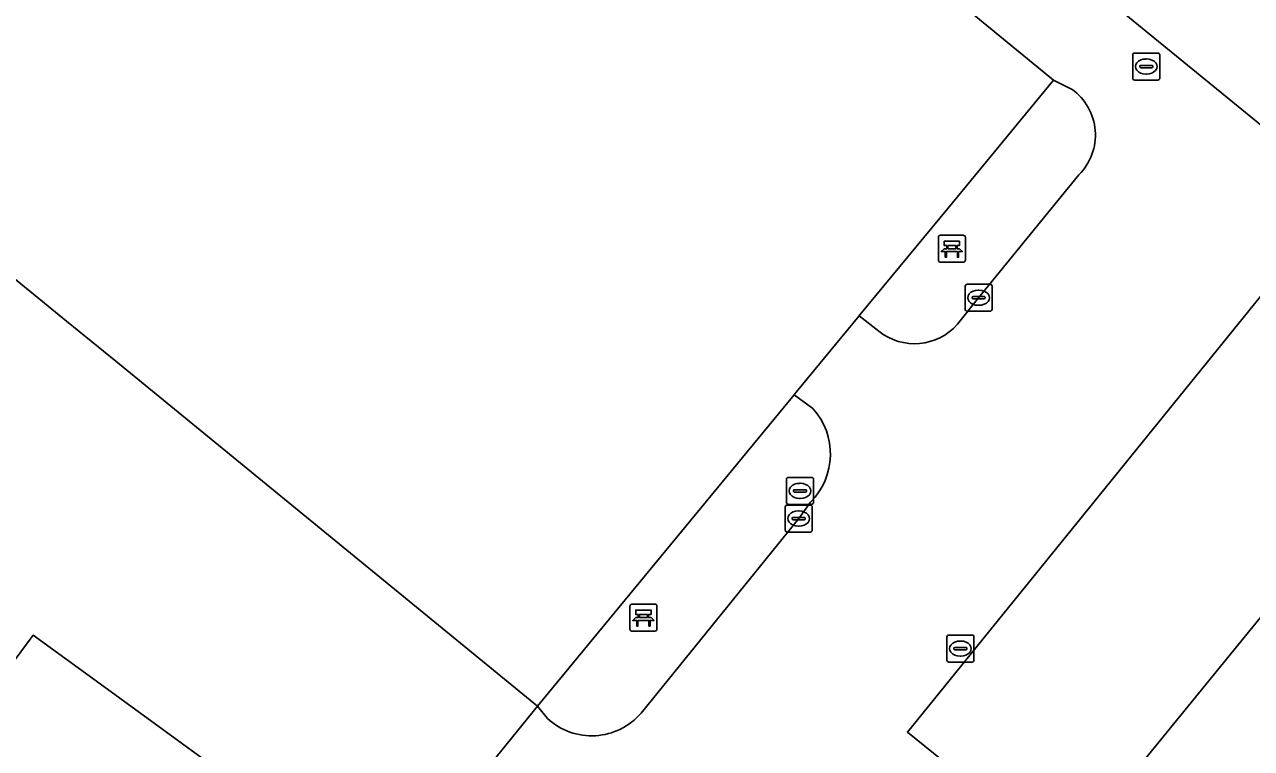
# Model space of a CAD drawing. Extents: x 161772 to 163126, y 383092 to 383917.
# Drawn here: x 161997.2 to 162042.59, y 383178.5 to 383205.27 of the extents above; entities that cross this region are included whole.
import ezdxf

# ---------------------------------------------------------------- set-up
doc = ezdxf.new("R2010")
doc.units = 0
for name, color, linetype in [('IMGEO_Bank', 7, 'Continuous'), ('IMGEO_Erf', 7, 'Continuous'), ('IMGEO_Groenvoorziening', 7, 'Continuous'), ('IMGEO_Hek', 7, 'Continuous'), ('IMGEO_Kolk', 7, 'Continuous'), ('IMGEO_Lijnafwatering', 7, 'Continuous'), ('IMGEO_Pand', 7, 'Continuous'), ('IMGEO_Parkeervlak_gesloten', 7, 'Continuous'), ('IMGEO_Rijbaan_lokaal_open', 7, 'Continuous'), ('IMGEO_Rioolput', 7, 'Continuous'), ('IMGEO_Voetpad_open', 7, 'Continuous')]:
    doc.layers.add(name, color=color, linetype=linetype)

msp = doc.modelspace()

# ---------------------------------------------------------------- linework, layer by layer
at = {"layer": 'IMGEO_Bank'}
for p, q in [((162031.005, 383196.555), (162031.005, 383197.396)), ((162031.005, 383197.396), (162031.005, 383196.555)), ((162031.08, 383197.48), (162031.921, 383197.48)), ((162031.921, 383197.48), (162031.08, 383197.48)), ((162032.005, 383197.405), (162032.005, 383196.564)), ((162032.005, 383196.564), (162032.005, 383197.405)), ((162031.702, 383196.878), (162031.309, 383196.878)), ((162031.314, 383196.986), (162031.314, 383197.092)), ((162031.358, 383197.092), (162031.358, 383196.986)), ((162031.646, 383197.098), (162031.364, 383197.098)), ((162031.364, 383196.98), (162031.646, 383196.98)), ((162031.652, 383196.986), (162031.652, 383197.092)), ((162031.696, 383197.092), (162031.696, 383196.986)), ((162031.93, 383196.48), (162031.089, 383196.48)), ((162031.089, 383196.48), (162031.93, 383196.48)), ((162019.595, 383182.915), (162019.595, 383183.756)), ((162019.595, 383183.756), (162019.595, 383182.915)), ((162019.67, 383183.84), (162020.511, 383183.84)), ((162020.511, 383183.84), (162019.67, 383183.84)), ((162020.595, 383183.765), (162020.595, 383182.924)), ((162020.595, 383182.924), (162020.595, 383183.765)), ((162020.292, 383183.238), (162019.899, 383183.238)), ((162019.904, 383183.346), (162019.904, 383183.452)), ((162019.948, 383183.452), (162019.948, 383183.346)), ((162020.236, 383183.458), (162019.954, 383183.458)), ((162019.954, 383183.34), (162020.236, 383183.34)), ((162020.242, 383183.346), (162020.242, 383183.452)), ((162020.286, 383183.452), (162020.286, 383183.346)), ((162020.52, 383182.84), (162019.679, 383182.84)), ((162019.679, 383182.84), (162020.52, 383182.84))]:
    msp.add_line(p, q, dxfattribs=at)
for points in [[(162031.252, 383196.878), (162031.11, 383196.878), (162031.222, 383196.98), (162031.308, 383196.98)], [(162031.308, 383197.098), (162031.222, 383197.098), (162031.222, 383197.259), (162031.785, 383197.259), (162031.785, 383197.098), (162031.702, 383197.098)], [(162031.302, 383196.871), (162031.302, 383196.664), (162031.259, 383196.664), (162031.259, 383196.871)], [(162031.702, 383196.98), (162031.785, 383196.98), (162031.897, 383196.878), (162031.758, 383196.878)], [(162031.752, 383196.871), (162031.752, 383196.664), (162031.708, 383196.664), (162031.708, 383196.871)], [(162019.842, 383183.238), (162019.7, 383183.238), (162019.812, 383183.34), (162019.898, 383183.34)], [(162019.898, 383183.458), (162019.812, 383183.458), (162019.812, 383183.619), (162020.375, 383183.619), (162020.375, 383183.458), (162020.292, 383183.458)], [(162019.892, 383183.231), (162019.892, 383183.024), (162019.849, 383183.024), (162019.849, 383183.231)], [(162020.292, 383183.34), (162020.375, 383183.34), (162020.487, 383183.238), (162020.348, 383183.238)], [(162020.342, 383183.231), (162020.342, 383183.024), (162020.298, 383183.024), (162020.298, 383183.231)]]:
    msp.add_lwpolyline(points, dxfattribs=at)
for centre, radius, start, end in [((162031.083, 383197.402), 0.0779, 92.4484, 184.2845), ((162031.083, 383197.402), 0.0779, 92.4484, 184.2845), ((162031.927, 383197.402), 0.0779, 2.4484, 94.2845), ((162031.927, 383197.402), 0.0779, 2.4484, 94.2845), ((162031.252, 383196.871), 0.00671, 2.8957, 87.1043), ((162031.309, 383196.871), 0.00671, 92.8957, 177.1043), ((162031.307, 383197.091), 0.00671, 2.8957, 87.1043), ((162031.307, 383196.987), 0.00671, 272.8957, 357.1043), ((162031.364, 383197.091), 0.00671, 92.8957, 177.1043), ((162031.364, 383196.987), 0.00671, 182.8957, 267.1043), ((162031.646, 383197.091), 0.00671, 2.8957, 87.1043), ((162031.646, 383196.987), 0.00671, 272.8957, 357.1043), ((162031.703, 383197.091), 0.00671, 92.8957, 177.1043), ((162031.703, 383196.987), 0.00671, 182.8957, 267.1043), ((162031.701, 383196.871), 0.00671, 2.8957, 87.1043), ((162031.758, 383196.871), 0.00671, 92.8957, 177.1043), ((162031.083, 383196.558), 0.0779, 182.4484, 274.2845), ((162031.083, 383196.558), 0.0779, 182.4484, 274.2845), ((162031.927, 383196.558), 0.0779, 272.4484, 4.2845), ((162031.927, 383196.558), 0.0779, 272.4484, 4.2845), ((162019.673, 383183.762), 0.0779, 92.4484, 184.2845), ((162019.673, 383183.762), 0.0779, 92.4484, 184.2845), ((162020.517, 383183.762), 0.0779, 2.4484, 94.2845), ((162020.517, 383183.762), 0.0779, 2.4484, 94.2845), ((162019.842, 383183.231), 0.00671, 2.8957, 87.1043), ((162019.899, 383183.231), 0.00671, 92.8957, 177.1043), ((162019.897, 383183.451), 0.00671, 2.8957, 87.1043), ((162019.897, 383183.347), 0.00671, 272.8957, 357.1043), ((162019.954, 383183.451), 0.00671, 92.8957, 177.1043), ((162019.954, 383183.347), 0.00671, 182.8957, 267.1043), ((162020.236, 383183.451), 0.00671, 2.8957, 87.1043), ((162020.236, 383183.347), 0.00671, 272.8957, 357.1043), ((162020.293, 383183.451), 0.00671, 92.8957, 177.1043), ((162020.293, 383183.347), 0.00671, 182.8957, 267.1043), ((162020.291, 383183.231), 0.00671, 2.8957, 87.1043), ((162020.348, 383183.231), 0.00671, 92.8957, 177.1043), ((162019.673, 383182.918), 0.0779, 182.4484, 274.2845), ((162019.673, 383182.918), 0.0779, 182.4484, 274.2845), ((162020.517, 383182.918), 0.0779, 272.4484, 4.2845), ((162020.517, 383182.918), 0.0779, 272.4484, 4.2845)]:
    msp.add_arc(centre, radius, start, end, dxfattribs=at)
at = {"layer": 'IMGEO_Erf'}
msp.add_lwpolyline([(161995.642, 383180.178), (161997.525, 383182.691), (162000, 383180.888), (162010.591, 383173.175), (162016.17, 383180.065), (162000.572, 383192.817), (161998.749, 383194.301), (161995.826, 383196.682)], dxfattribs=at)
at = {"layer": 'IMGEO_Groenvoorziening'}
msp.add_lwpolyline([(161994.969, 383166.937), (161998.496, 383166.125), (162000, 383173.507), (162000.384, 383175.389), (162011.424, 383167.169), (162019.093, 383163.481), (162042.406, 383157.161), (162043.467, 383158.372), (162042.766, 383159.093), (162045.949, 383162.608), (162056.661, 383174.436), (162059.86, 383177.968), (162059.513, 383178.276), (162055.724, 383181.473), (162040.271, 383164.237), (162039.828, 383163.742), (162020.599, 383167.537), (162020.302, 383167.684), (162013.587, 383170.993), (162010.591, 383173.175), (162000, 383180.888), (161997.525, 383182.691), (161995.642, 383180.178)], dxfattribs=at)
at = {"layer": 'IMGEO_Hek'}
msp.add_lwpolyline([(162010.591, 383173.175), (162016.17, 383180.07)], dxfattribs=at)
at = {"layer": 'IMGEO_Kolk'}
for p, q in [((162031.993, 383194.743), (162031.993, 383195.595)), ((162032.068, 383195.669), (162032.92, 383195.669)), ((162032.994, 383195.595), (162032.994, 383194.743)), ((162032.252, 383195.163), (162032.252, 383195.175)), ((162032.69, 383195.126), (162032.292, 383195.126)), ((162032.295, 383195.212), (162032.693, 383195.212)), ((162032.481, 383195.449), (162032.506, 383195.449)), ((162032.736, 383195.175), (162032.736, 383195.163)), ((162032.92, 383194.669), (162032.068, 383194.669)), ((162032.504, 383194.889), (162032.479, 383194.889)), ((162025.338, 383186.577), (162025.338, 383187.429)), ((162025.413, 383187.503), (162026.265, 383187.503)), ((162026.339, 383187.429), (162026.339, 383186.577)), ((162025.597, 383186.997), (162025.597, 383187.009)), ((162026.035, 383186.96), (162025.637, 383186.96)), ((162025.64, 383187.046), (162026.038, 383187.046)), ((162025.826, 383187.283), (162025.851, 383187.283)), ((162026.081, 383187.009), (162026.081, 383186.997)), ((162026.265, 383186.503), (162025.413, 383186.503)), ((162025.849, 383186.723), (162025.824, 383186.723)), ((162031.32, 383181.769), (162031.32, 383182.621)), ((162031.395, 383182.695), (162032.247, 383182.695)), ((162031.808, 383182.475), (162031.833, 383182.475)), ((162032.321, 383182.621), (162032.321, 383181.769)), ((162031.579, 383182.189), (162031.579, 383182.201)), ((162032.017, 383182.152), (162031.619, 383182.152)), ((162031.622, 383182.238), (162032.02, 383182.238)), ((162031.831, 383181.915), (162031.806, 383181.915)), ((162032.063, 383182.201), (162032.063, 383182.189)), ((162032.247, 383181.695), (162031.395, 383181.695))]:
    msp.add_line(p, q, dxfattribs=at)
for points in [[(162031.993, 383194.743), (162031.993, 383195.595)], [(162032.068, 383195.669), (162032.92, 383195.669)], [(162032.994, 383195.595), (162032.994, 383194.743)], [(162032.92, 383194.669), (162032.068, 383194.669)], [(162025.338, 383186.577), (162025.338, 383187.429)], [(162025.413, 383187.503), (162026.265, 383187.503)], [(162026.339, 383187.429), (162026.339, 383186.577)], [(162026.265, 383186.503), (162025.413, 383186.503)], [(162031.32, 383181.769), (162031.32, 383182.621)], [(162031.395, 383182.695), (162032.247, 383182.695)], [(162032.321, 383182.621), (162032.321, 383181.769)], [(162032.247, 383181.695), (162031.395, 383181.695)]]:
    msp.add_lwpolyline(points, dxfattribs=at)
for centre, radius, start, end in [((162032.07, 383195.593), 0.0765, 91.552, 178.448), ((162032.07, 383195.593), 0.0765, 91.552, 178.448), ((162032.918, 383195.593), 0.0765, 1.552, 88.448), ((162032.918, 383195.593), 0.0765, 1.552, 88.448), ((162032.292, 383195.172), 0.0403, 85.8775, 175.7526), ((162032.289, 383195.162), 0.0366, 178.938, 274.7102), ((162032.693, 383195.169), 0.043, 264.8664, 352.4533), ((162032.697, 383195.174), 0.0386, 1.7309, 96.639), ((162032.07, 383194.745), 0.0765, 181.552, 268.448), ((162032.07, 383194.745), 0.0765, 181.552, 268.448), ((162032.918, 383194.745), 0.0765, 271.552, 358.448), ((162032.918, 383194.745), 0.0765, 271.552, 358.448), ((162025.415, 383187.427), 0.0765, 91.552, 178.448), ((162025.415, 383187.427), 0.0765, 91.552, 178.448), ((162026.263, 383187.427), 0.0765, 1.552, 88.448), ((162026.263, 383187.427), 0.0765, 1.552, 88.448), ((162025.637, 383187.006), 0.0403, 85.8775, 175.7526), ((162025.634, 383186.996), 0.0366, 178.938, 274.7102), ((162026.038, 383187.003), 0.043, 264.8664, 352.4533), ((162026.042, 383187.008), 0.0386, 1.7309, 96.639), ((162025.415, 383186.579), 0.0765, 181.552, 268.448), ((162025.415, 383186.579), 0.0765, 181.552, 268.448), ((162026.263, 383186.579), 0.0765, 271.552, 358.448), ((162026.263, 383186.579), 0.0765, 271.552, 358.448), ((162031.397, 383182.619), 0.0765, 91.552, 178.448), ((162031.397, 383182.619), 0.0765, 91.552, 178.448), ((162032.245, 383182.619), 0.0765, 1.552, 88.448), ((162032.245, 383182.619), 0.0765, 1.552, 88.448), ((162031.619, 383182.198), 0.0403, 85.8775, 175.7526), ((162031.616, 383182.188), 0.0366, 178.938, 274.7102), ((162032.02, 383182.195), 0.043, 264.8664, 352.4533), ((162032.024, 383182.2), 0.0386, 1.7309, 96.639), ((162031.397, 383181.771), 0.0765, 181.552, 268.448), ((162031.397, 383181.771), 0.0765, 181.552, 268.448), ((162032.245, 383181.771), 0.0765, 271.552, 358.448), ((162032.245, 383181.771), 0.0765, 271.552, 358.448)]:
    msp.add_arc(centre, radius, start, end, dxfattribs=at)
for centre, major_axis, ratio, start_param, end_param in [((162032.48, 383195.169), (-0.387, 0.002), 0.722429, 4.712389, 7.853982), ((162032.505, 383195.169), (-0.39, 0.002), 0.717154, 1.570796, 4.712389), ((162025.825, 383187.003), (-0.387, 0.002), 0.722429, 4.712389, 7.853982), ((162025.85, 383187.003), (-0.39, 0.002), 0.717154, 1.570796, 4.712389), ((162031.807, 383182.195), (-0.387, 0.002), 0.722429, 4.712389, 7.853982), ((162031.832, 383182.195), (-0.39, 0.002), 0.717154, 1.570796, 4.712389)]:
    msp.add_ellipse(centre, major_axis=major_axis, ratio=ratio, start_param=start_param, end_param=end_param, dxfattribs=at)
at = {"layer": 'IMGEO_Lijnafwatering'}
msp.add_lwpolyline([(162046.05, 383199.006), (162039.485, 383204.373), (162031.573, 383210.827)], dxfattribs=at)
at = {"layer": 'IMGEO_Pand'}
msp.add_lwpolyline([(161995.826, 383196.682), (161998.749, 383194.301), (162000.572, 383192.817), (162016.17, 383180.065), (162025.668, 383191.581), (162025.747, 383191.677), (162028.078, 383194.502), (162028.104, 383194.534), (162031.35, 383198.47), (162035.261, 383203.214), (161971.077, 383255.833)], dxfattribs=at)
at = {"layer": 'IMGEO_Parkeervlak_gesloten'}
msp.add_lwpolyline([(162029.86, 383179.11), (162032.05, 383177.34), (162027.225, 383171.655), (162030.95, 383168.67), (162049.93, 383191.93), (162044.07, 383196.63)], close=True, dxfattribs=at)
at = {"layer": 'IMGEO_Rijbaan_lokaal_open'}
for points in [[(162054.895, 383187.865), (162058.675, 383184.763), (162059.171, 383185.317), (162057.611, 383186.767), (162058.979, 383188.263), (162060.56, 383186.888), (162066.195, 383193.13), (162067.57, 383194.688), (162068.256, 383195.442), (161976.98, 383270.676), (161965.539, 383280.118), (161962.128, 383275.94), (161955.86, 383268.264), (161962.269, 383262.995), (161962.168, 383262.726), (161966.806, 383258.778), (161967.104, 383258.925), (161971.077, 383255.833), (162035.261, 383203.214), (162035.951, 383202.874)], [(162036.205, 383199.716), (162032.494, 383195.169), (162031.709, 383194.186)], [(162028.797, 383193.933), (162028.078, 383194.502), (162025.747, 383191.677), (162025.668, 383191.581), (162026.365, 383191.071)], [(162016.551, 383179.604), (162016.17, 383180.065), (162010.591, 383173.175), (162013.587, 383170.993), (162020.302, 383167.684), (162020.599, 383167.537), (162039.828, 383163.742), (162040.271, 383164.237), (162036.435, 383167.465), (162054.895, 383187.865)], [(162026.277, 383187.613), (162025.839, 383187.003), (162020.008, 383179.805)]]:
    msp.add_lwpolyline(points, dxfattribs=at)
msp.add_lwpolyline([(162030.95, 383168.67), (162027.225, 383171.655), (162032.05, 383177.34), (162029.86, 383179.11), (162044.07, 383196.63), (162049.93, 383191.93)], close=True, dxfattribs=at)
for centre, radius, start, end in [((162034.729, 383201.186), 2.084, 315.1112, 54.0857), ((162030.121, 383195.583), 2.115, 231.2551, 318.6759), ((162024.497, 383189.388), 2.514, 315.0723, 42.0122), ((162018.182, 383181.38), 2.411, 227.4359, 319.2193)]:
    msp.add_arc(centre, radius, start, end, dxfattribs=at)
at = {"layer": 'IMGEO_Rioolput'}
for p, q in [((162038.193, 383203.291), (162038.193, 383204.143)), ((162038.268, 383204.217), (162039.12, 383204.217)), ((162039.194, 383204.143), (162039.194, 383203.291)), ((162038.452, 383203.711), (162038.452, 383203.723)), ((162038.89, 383203.674), (162038.492, 383203.674)), ((162038.495, 383203.76), (162038.893, 383203.76)), ((162038.681, 383203.997), (162038.706, 383203.997)), ((162038.936, 383203.723), (162038.936, 383203.711)), ((162039.12, 383203.217), (162038.268, 383203.217)), ((162038.704, 383203.437), (162038.679, 383203.437)), ((162025.385, 383187.6), (162025.385, 383188.452)), ((162025.46, 383188.526), (162026.312, 383188.526)), ((162025.873, 383188.306), (162025.898, 383188.306)), ((162026.386, 383188.452), (162026.386, 383187.6)), ((162025.644, 383188.02), (162025.644, 383188.032)), ((162026.082, 383187.983), (162025.684, 383187.983)), ((162025.687, 383188.069), (162026.085, 383188.069)), ((162026.128, 383188.032), (162026.128, 383188.02)), ((162026.312, 383187.526), (162025.46, 383187.526)), ((162025.896, 383187.746), (162025.871, 383187.746))]:
    msp.add_line(p, q, dxfattribs=at)
for points in [[(162038.193, 383203.291), (162038.193, 383204.143)], [(162038.268, 383204.217), (162039.12, 383204.217)], [(162039.194, 383204.143), (162039.194, 383203.291)], [(162039.12, 383203.217), (162038.268, 383203.217)], [(162025.385, 383187.6), (162025.385, 383188.452)], [(162025.46, 383188.526), (162026.312, 383188.526)], [(162026.386, 383188.452), (162026.386, 383187.6)], [(162026.312, 383187.526), (162025.46, 383187.526)]]:
    msp.add_lwpolyline(points, dxfattribs=at)
for centre, radius, start, end in [((162038.27, 383204.141), 0.0765, 91.552, 178.448), ((162038.27, 383204.141), 0.0765, 91.552, 178.448), ((162039.118, 383204.141), 0.0765, 1.552, 88.448), ((162039.118, 383204.141), 0.0765, 1.552, 88.448), ((162038.492, 383203.72), 0.0403, 85.8775, 175.7526), ((162038.489, 383203.71), 0.0366, 178.938, 274.7102), ((162038.893, 383203.717), 0.043, 264.8664, 352.4533), ((162038.897, 383203.722), 0.0386, 1.7309, 96.639), ((162038.27, 383203.293), 0.0765, 181.552, 268.448), ((162038.27, 383203.293), 0.0765, 181.552, 268.448), ((162039.118, 383203.293), 0.0765, 271.552, 358.448), ((162039.118, 383203.293), 0.0765, 271.552, 358.448), ((162025.462, 383188.45), 0.0765, 91.552, 178.448), ((162025.462, 383188.45), 0.0765, 91.552, 178.448), ((162026.31, 383188.45), 0.0765, 1.552, 88.448), ((162026.31, 383188.45), 0.0765, 1.552, 88.448), ((162025.684, 383188.029), 0.0403, 85.8775, 175.7526), ((162025.681, 383188.019), 0.0366, 178.938, 274.7102), ((162026.085, 383188.026), 0.043, 264.8664, 352.4533), ((162026.089, 383188.031), 0.0386, 1.7309, 96.639), ((162025.462, 383187.602), 0.0765, 181.552, 268.448), ((162025.462, 383187.602), 0.0765, 181.552, 268.448), ((162026.31, 383187.602), 0.0765, 271.552, 358.448), ((162026.31, 383187.602), 0.0765, 271.552, 358.448)]:
    msp.add_arc(centre, radius, start, end, dxfattribs=at)
for centre, major_axis, ratio, start_param, end_param in [((162038.68, 383203.717), (-0.387, 0.002), 0.722429, 4.712389, 7.853982), ((162038.705, 383203.717), (-0.39, 0.002), 0.717154, 1.570796, 4.712389), ((162025.872, 383188.026), (-0.387, 0.002), 0.722429, 4.712389, 7.853982), ((162025.897, 383188.026), (-0.39, 0.002), 0.717154, 1.570796, 4.712389)]:
    msp.add_ellipse(centre, major_axis=major_axis, ratio=ratio, start_param=start_param, end_param=end_param, dxfattribs=at)
at = {"layer": 'IMGEO_Voetpad_open'}
for points in [[(162035.951, 383202.874), (162035.261, 383203.214), (162031.35, 383198.47), (162028.104, 383194.534), (162028.078, 383194.502), (162028.797, 383193.933)], [(162031.709, 383194.186), (162032.494, 383195.169), (162036.205, 383199.716)], [(162026.365, 383191.071), (162025.668, 383191.581), (162016.17, 383180.065), (162016.551, 383179.604)], [(162020.008, 383179.805), (162025.839, 383187.003), (162026.277, 383187.613)]]:
    msp.add_lwpolyline(points, dxfattribs=at)
for centre, radius, start, end in [((162034.729, 383201.186), 2.084, 315.1112, 54.0857), ((162030.121, 383195.583), 2.115, 231.2551, 318.6759), ((162024.497, 383189.388), 2.514, 315.0723, 42.0122), ((162018.182, 383181.38), 2.411, 227.4359, 319.2193)]:
    msp.add_arc(centre, radius, start, end, dxfattribs=at)

doc.saveas('drawing.dxf')
